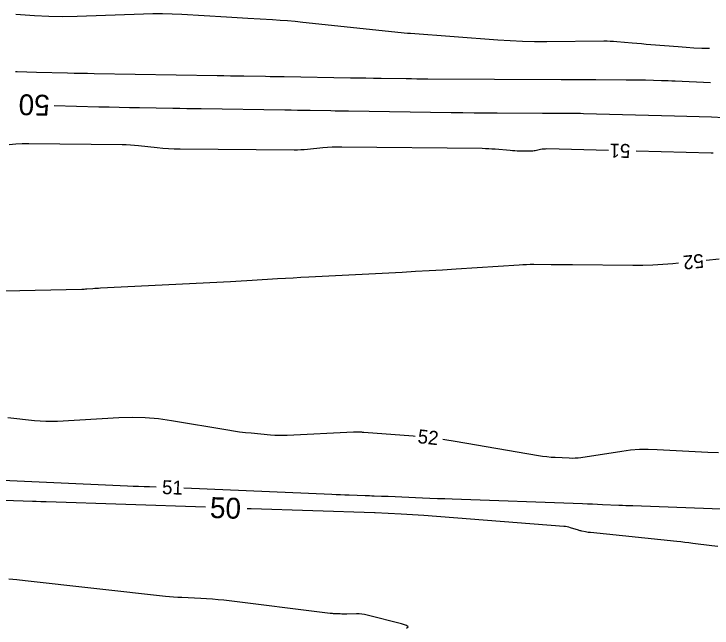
# Model space of a CAD drawing. Extents: x 2384780 to 2405861, y 547869 to 573706.
# Drawn here: x 2394414.6 to 2394515, y 552565.6 to 552653.9 of the extents above; entities that cross this region are included whole.
import ezdxf

# ---------------------------------------------------------------- set-up
doc = ezdxf.new("R2010")
doc.units = 0
doc.layers.add('Old_Level_60', color=7, linetype='Continuous')
doc.layers.add('Old_Level_61', color=7, linetype='Continuous')

msp = doc.modelspace()

# ---------------------------------------------------------------- linework, layer by layer
at = {"layer": 'Old_Level_60'}
for points in [[(2394514.60475, 552648.88775), (2394513.49175, 552648.9215), (2394512.35925, 552648.97225), (2394511.22775, 552649.039), (2394510.097, 552649.122), (2394506.16975, 552649.43925), (2394505.496, 552649.49425), (2394504.8225, 552649.55125), (2394504.14875, 552649.6095), (2394503.4755, 552649.66975), (2394501.276, 552649.8685), (2394500.8045, 552649.90525), (2394500.33225, 552649.9305), (2394499.85975, 552649.94375), (2394499.38675, 552649.94575), (2394491.18975, 552649.87675), (2394489.43375, 552649.88), (2394487.679, 552649.9195), (2394485.9255, 552649.995), (2394484.173, 552650.107), (2394471.603, 552651.03875), (2394471.5595, 552651.04225), (2394471.516, 552651.046), (2394471.4725, 552651.05), (2394471.42925, 552651.0545), (2394471.28725, 552651.06925), (2394471.257, 552651.0725), (2394471.2265, 552651.0755), (2394471.19625, 552651.07875), (2394471.16575, 552651.082), (2394456.0935, 552652.65975), (2394455.007, 552652.767), (2394453.91975, 552652.86175), (2394452.83125, 552652.944), (2394451.74175, 552653.0135), (2394448.18125, 552653.22025), (2394447.4185, 552653.2645), (2394446.6555, 552653.30875), (2394445.8925, 552653.353), (2394445.1295, 552653.39725), (2394438.6875, 552653.77125), (2394437.30675, 552653.8355), (2394435.92575, 552653.86775), (2394434.5445, 552653.868), (2394433.16275, 552653.8365), (2394423.63, 552653.50875), (2394421.5885, 552653.471), (2394419.5485, 552653.499), (2394417.51075, 552653.59225), (2394415.47475, 552653.75075), (2394414.8265, 552653.81175)], [(2394414.7735, 552645.60775), (2394415.02725, 552645.60025), (2394416.3995, 552645.5615), (2394417.77175, 552645.52375), (2394422.2545, 552645.403), (2394423.215, 552645.37825), (2394424.17575, 552645.356), (2394425.1365, 552645.336), (2394426.09725, 552645.3185), (2394443.7745, 552645.0165), (2394444.73325, 552645.0005), (2394445.69175, 552644.985), (2394446.65025, 552644.97), (2394447.60875, 552644.9555), (2394450.74025, 552644.9095), (2394451.41125, 552644.8995), (2394452.08225, 552644.889), (2394452.75325, 552644.878), (2394453.42425, 552644.86675), (2394462.9555, 552644.70325), (2394464.05975, 552644.68475), (2394465.16375, 552644.66675), (2394466.268, 552644.6495), (2394467.37225, 552644.63275), (2394470.97925, 552644.5795), (2394471.75225, 552644.56925), (2394472.52525, 552644.56075), (2394473.29825, 552644.55425), (2394474.07125, 552644.54975), (2394493.283, 552644.46275), (2394494.5205, 552644.45725), (2394495.758, 552644.4515), (2394496.9955, 552644.446), (2394498.233, 552644.44025), (2394502.609, 552644.4205), (2394503.30825, 552644.4155), (2394504.00775, 552644.40675), (2394504.707, 552644.3945), (2394505.4065, 552644.37825), (2394507.69075, 552644.31975), (2394508.18025, 552644.306), (2394508.6695, 552644.28975), (2394509.15875, 552644.271), (2394509.648, 552644.25), (2394514.7555, 552644.018)], [(2394500.07175, 552634.23975), (2394491.22475, 552634.458), (2394490.98725, 552634.457), (2394490.75125, 552634.44225), (2394490.51625, 552634.41375), (2394490.28275, 552634.37175), (2394489.52175, 552634.2115), (2394489.35825, 552634.18175), (2394489.19375, 552634.16075), (2394489.0285, 552634.149), (2394488.86225, 552634.146), (2394487.27025, 552634.1605), (2394486.92925, 552634.167), (2394486.5885, 552634.18025), (2394486.24825, 552634.20025), (2394485.90825, 552634.22725), (2394483.761, 552634.418), (2394483.30075, 552634.4545), (2394482.84, 552634.48175), (2394482.37875, 552634.50025), (2394481.917, 552634.5095), (2394461.71225, 552634.72225), (2394461.029, 552634.7205), (2394460.34675, 552634.7005), (2394459.66525, 552634.6625), (2394458.9845, 552634.6065), (2394456.76175, 552634.39425), (2394456.285, 552634.35475), (2394455.808, 552634.3275), (2394455.3305, 552634.31225), (2394454.85225, 552634.30925), (2394438.449, 552634.412), (2394437.62, 552634.42825), (2394436.7925, 552634.466), (2394435.96625, 552634.5255), (2394435.14125, 552634.60675), (2394432.44825, 552634.9075), (2394431.871, 552634.965), (2394431.2925, 552635.00775), (2394430.71325, 552635.0365), (2394430.133, 552635.05075), (2394416.67925, 552635.21575), (2394415.7435, 552635.20775), (2394414.8105, 552635.161), (2394413.88025, 552635.075)], [(2394515.1305, 552633.86475), (2394514.84225, 552633.8755), (2394504.0705, 552634.14125)], [(2394510.16325, 552618.04375), (2394509.30925, 552617.95875), (2394507.87975, 552617.83575), (2394506.4485, 552617.75175), (2394505.01525, 552617.707), (2394503.5805, 552617.701), (2394494.87075, 552617.78375), (2394494.1085, 552617.791), (2394493.346, 552617.79825), (2394492.58375, 552617.8055), (2394491.8215, 552617.81275), (2394489.3315, 552617.8365), (2394488.798, 552617.8365), (2394488.26475, 552617.82675), (2394487.732, 552617.80675), (2394487.19925, 552617.77675), (2394478.14975, 552617.183), (2394476.2105, 552617.059), (2394474.27075, 552616.9415), (2394472.3305, 552616.8305), (2394470.39, 552616.72625), (2394456.954, 552616.02675), (2394455.83425, 552615.967), (2394454.7145, 552615.90425), (2394453.59525, 552615.8385), (2394452.476, 552615.76975), (2394448.82025, 552615.5405), (2394448.03675, 552615.4925), (2394447.253, 552615.44725), (2394446.46925, 552615.4045), (2394445.6855, 552615.36425), (2394426.97875, 552614.4345), (2394426.712, 552614.42025), (2394426.4455, 552614.40425), (2394426.17925, 552614.38625), (2394425.91275, 552614.3665), (2394425.04325, 552614.299), (2394424.85675, 552614.28575), (2394424.67025, 552614.275), (2394424.4835, 552614.26675), (2394424.29675, 552614.26125), (2394413.1655, 552614.003)], [(2394515.97675, 552618.6235), (2394514.1435, 552618.44075)], [(2394413.6485, 552595.8655), (2394417.49725, 552595.43325), (2394418.3225, 552595.358), (2394419.1485, 552595.31775), (2394419.97575, 552595.3125), (2394420.80375, 552595.342), (2394429.6565, 552595.84425), (2394431.5505, 552595.89925), (2394433.43875, 552595.84875), (2394435.32125, 552595.6925), (2394437.198, 552595.43125), (2394445.299, 552594.07275), (2394446.1435, 552593.9395), (2394446.99, 552593.82175), (2394447.8385, 552593.72), (2394448.68925, 552593.63425), (2394451.4715, 552593.38), (2394452.06775, 552593.336), (2394452.66475, 552593.31325), (2394453.262, 552593.31175), (2394453.8595, 552593.33125), (2394463.41175, 552593.81325), (2394463.55575, 552593.8185), (2394463.6995, 552593.82025), (2394463.8435, 552593.818), (2394463.98725, 552593.81225), (2394464.45725, 552593.78725), (2394464.558, 552593.7815), (2394464.65875, 552593.77525), (2394464.75925, 552593.76875), (2394464.85975, 552593.76125), (2394471.96825, 552593.22825), (2394472.2855, 552593.2005)], [(2394476.26, 552592.7555), (2394476.51725, 552592.72025), (2394478.0245, 552592.4775), (2394489.9885, 552590.40175), (2394490.592, 552590.30675), (2394491.1975, 552590.23075), (2394491.80525, 552590.1735), (2394492.415, 552590.13525), (2394494.41025, 552590.04125), (2394494.83725, 552590.03175), (2394495.26325, 552590.0435), (2394495.688, 552590.0765), (2394496.11175, 552590.13075), (2394501.9875, 552591.032), (2394503.24825, 552591.1925), (2394504.51225, 552591.288), (2394505.7795, 552591.3185), (2394507.05, 552591.284), (2394514.3395, 552590.9), (2394515.9015, 552590.8175)], [(2394407.54725, 552587.0715), (2394430.88975, 552586.043), (2394431.6795, 552586.0095), (2394432.46925, 552585.97775), (2394433.259, 552585.94825), (2394434.049, 552585.921), (2394434.99975, 552585.88925)], [(2394438.997, 552585.7435), (2394460.2515, 552584.8215), (2394460.88175, 552584.795), (2394461.51225, 552584.77), (2394462.14275, 552584.74675), (2394462.77325, 552584.725), (2394465.0605, 552584.64925), (2394465.388, 552584.63825), (2394465.71575, 552584.627), (2394466.04325, 552584.61575), (2394466.37075, 552584.60425), (2394467.44075, 552584.56625), (2394467.67, 552584.55775), (2394467.89925, 552584.54925), (2394468.1285, 552584.54), (2394468.35775, 552584.53075), (2394473.3255, 552584.32175), (2394474.39, 552584.278), (2394475.45475, 552584.2355), (2394476.51925, 552584.195), (2394477.584, 552584.156), (2394496.34575, 552583.4845), (2394497.0655, 552583.45825), (2394497.78525, 552583.4305), (2394498.505, 552583.40175), (2394499.2245, 552583.37175), (2394501.575, 552583.27175), (2394502.07875, 552583.25075), (2394502.5825, 552583.2305), (2394503.08625, 552583.211), (2394503.59025, 552583.1925), (2394520.07625, 552582.59975)], [(2394471.01625, 552565.576), (2394471.27775, 552565.75875), (2394471.0375, 552565.9685), (2394470.2955, 552566.2055), (2394465.3755, 552567.44725), (2394464.98725, 552567.53175), (2394464.596, 552567.59025), (2394464.20175, 552567.62225), (2394463.8045, 552567.628), (2394462.4195, 552567.603), (2394462.1815, 552567.6005), (2394461.9435, 552567.6015), (2394461.70575, 552567.60625), (2394461.468, 552567.61425), (2394460.69125, 552567.647), (2394460.52475, 552567.65575), (2394460.35875, 552567.66775), (2394460.193, 552567.683), (2394460.0275, 552567.70175), (2394444.7545, 552569.5795), (2394443.92275, 552569.67325), (2394443.0895, 552569.75), (2394442.255, 552569.80975), (2394441.41925, 552569.8525), (2394438.68625, 552569.96475), (2394438.10075, 552569.994), (2394437.5165, 552570.03325), (2394436.93275, 552570.08275), (2394436.34975, 552570.14225), (2394416.14625, 552572.38475), (2394414.98775, 552572.51075), (2394413.829, 552572.63175)]]:
    msp.add_lwpolyline(points, dxfattribs=at)
at = {"layer": 'Old_Level_61'}
for points in [[(2394420.3295, 552640.708), (2394426.78075, 552640.534), (2394428.24125, 552640.4965), (2394429.70175, 552640.4625), (2394431.16225, 552640.43225), (2394432.62275, 552640.4055), (2394437.39425, 552640.324), (2394438.41675, 552640.307), (2394439.43925, 552640.29025), (2394440.46175, 552640.27425), (2394441.48425, 552640.259), (2394453.53175, 552640.0815), (2394454.43775, 552640.06775), (2394455.3435, 552640.05375), (2394456.24925, 552640.039), (2394457.15525, 552640.02375), (2394460.11425, 552639.973), (2394460.74825, 552639.96225), (2394461.38225, 552639.952), (2394462.0165, 552639.942), (2394462.6505, 552639.9325), (2394477.46375, 552639.71375), (2394479.1105, 552639.69175), (2394480.7575, 552639.67375), (2394482.40425, 552639.66), (2394484.051, 552639.65025), (2394490.567, 552639.62075), (2394491.15175, 552639.61825), (2394491.7365, 552639.6155), (2394492.32125, 552639.613), (2394492.906, 552639.61025), (2394494.8165, 552639.6015), (2394495.22575, 552639.59875), (2394495.635, 552639.5935), (2394496.0445, 552639.58625), (2394496.45375, 552639.577), (2394509.58175, 552639.23975), (2394511.356, 552639.18975), (2394513.13, 552639.13125), (2394514.90375, 552639.06375), (2394516.677, 552638.9875)], [(2394442.11575, 552582.95025), (2394419.17325, 552583.7145), (2394418.97925, 552583.72125), (2394418.78525, 552583.7285), (2394418.591, 552583.73625), (2394418.397, 552583.7445), (2394417.7635, 552583.7725), (2394417.6275, 552583.77825), (2394417.49175, 552583.78375), (2394417.356, 552583.78875), (2394417.22025, 552583.7935), (2394396.74675, 552584.481)], [(2394515.778, 552577.29625), (2394514.943, 552577.40175), (2394512.218, 552577.76775), (2394511.63375, 552577.84375), (2394511.049, 552577.915), (2394510.46375, 552577.98175), (2394509.87775, 552578.04375), (2394497.4715, 552579.30525), (2394497.29775, 552579.32525), (2394497.12475, 552579.34975), (2394496.9525, 552579.379), (2394496.781, 552579.41275), (2394496.222, 552579.53025), (2394496.1025, 552579.557), (2394495.984, 552579.58675), (2394495.866, 552579.6195), (2394495.749, 552579.655), (2394494.626, 552580.0125), (2394494.384, 552580.082), (2394494.139, 552580.13725), (2394493.8915, 552580.17825), (2394493.64125, 552580.205), (2394473.5015, 552581.7805), (2394472.69275, 552581.84), (2394471.8835, 552581.89225), (2394471.07375, 552581.93725), (2394470.2635, 552581.975), (2394466.494, 552582.1335), (2394466.48775, 552582.13375), (2394466.48175, 552582.134), (2394466.47575, 552582.13425), (2394466.46975, 552582.1345), (2394466.45, 552582.13525), (2394466.44575, 552582.13525), (2394466.44175, 552582.1355), (2394466.4375, 552582.1355), (2394466.43325, 552582.13575), (2394448.67675, 552582.72425), (2394448.56625, 552582.728), (2394448.45575, 552582.73225), (2394448.34525, 552582.7365), (2394448.23475, 552582.74125), (2394448.11225, 552582.7465)]]:
    msp.add_lwpolyline(points, dxfattribs=at)

# ---------------------------------------------------------------- texts
at = {"layer": 'Old_Level_60'}
for s, rotation, p in [('51', 178.5872944, (2394503.22925, 552635.16225)), ('52', 185.69475, (2394513.67575, 552619.399)), ('52', 353.6085861, (2394472.54525, 552592.1955)), ('51', 357.9103111, (2394435.82925, 552584.86425))]:
    msp.add_text(s, height=2, rotation=rotation, dxfattribs=at).set_placement(p)
at = {"layer": 'Old_Level_61'}
for rotation, p in [(178.4558778, (2394419.73225, 552642.22475)), (358.0542806, (2394442.7025, 552581.4315))]:
    msp.add_text('50', height=3, rotation=rotation, dxfattribs=at).set_placement(p)

doc.saveas('drawing.dxf')
